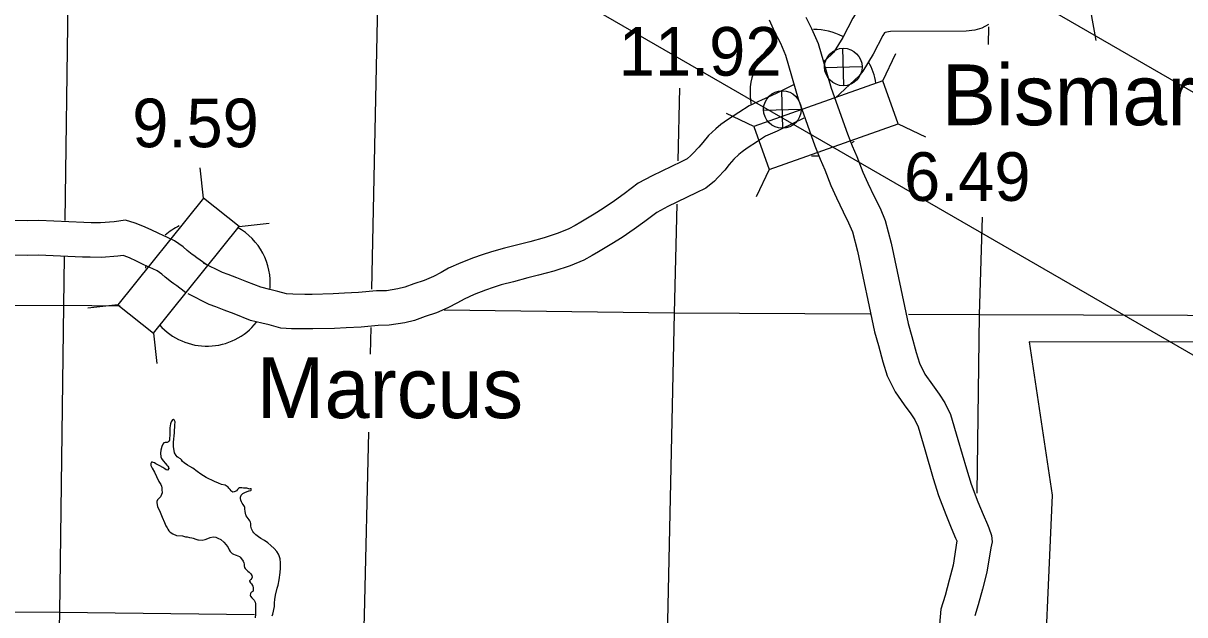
# Model space of a CAD drawing. Extents: x 369523 to 838377, y 495025 to 936819.
# Drawn here: x 538589 to 558774, y 838711 to 848990 of the extents above; entities that cross this region are included whole.
import ezdxf

# ---------------------------------------------------------------- set-up
doc = ezdxf.new("R2010")
doc.units = 0
for name, color, linetype in [('1', 7, 'Continuous'), ('21', 7, 'Continuous'), ('22', 7, 'Continuous'), ('DSN_BRDG_Annotation', 7, 'Continuous'), ('DSN_DRFT_Common-Annotations', 7, 'Continuous'), ('DSN_DRFT_Junk-No-Plot', 7, 'Continuous'), ('Level 1', 7, 'Continuous'), ('Level 10', 7, 'Continuous'), ('Level 15', 7, 'Continuous'), ('Level 21', 7, 'Continuous'), ('Level 22', 7, 'Continuous')]:
    doc.layers.add(name, color=color, linetype=linetype)

msp = doc.modelspace()

# ---------------------------------------------------------------- linework, layer by layer
at = {"layer": '1'}
for centre, start, end in [((552319, 847783), 62.3657, 89.861), ((552319, 847783), 124.8192, 191.4755), ((552319, 847783), 8.6923, 29.1085), ((552319, 847783), 307.8507, 310.2855), ((552319, 847783), 268.1973, 274.3559), ((541782, 844478), 115.8778, 131.2256), ((541782, 844478), 354.8306, 61.0256), ((541782, 844478), 164.7698, 166.6077), ((541782, 844478), 221.4363, 321.5366)]:
    msp.add_arc(centre, 1100, start, end, dxfattribs=at)
at = {"layer": '21'}
for p, q in [((459282, 905322), (715348, 757482)), ((708796, 756692), (471020, 893972))]:
    msp.add_line(p, q, dxfattribs=at)
at = {"layer": '22'}
msp.add_lwpolyline([(556068, 843454), (556468, 840789), (556290, 836748), (556646, 836526), (557312, 836526), (557312, 835105), (562907, 835105), (563174, 835682), (563085, 836615), (563218, 837680), (563707, 838524), (564018, 839146), (564462, 839812), (564728, 840523), (564950, 841100), (565350, 841588), (565439, 841899), (565261, 842121), (563884, 842121), (564195, 842743), (564240, 843143), (564056, 843450)], close=True, dxfattribs=at)
at = {"layer": 'DSN_DRFT_Common-Annotations'}
for p, q in [((552849, 847905), (552834, 848555)), ((552516, 848223), (553167, 848238)), ((551789, 847164), (551774, 847815)), ((551456, 847482), (552107, 847497))]:
    msp.add_line(p, q, dxfattribs=at)
for centre in [(552841, 848230), (551781, 847490)]:
    msp.add_circle(centre, 326, dxfattribs=at)
at = {"layer": 'Level 1'}
for points in [[(555073, 849493), (555022, 849465), (555011, 849462), (554939, 849453), (553589, 849449), (553479, 849424), (553412, 849405), (553303, 849375), (553146, 849280), (553074, 849187), (553004, 849077), (552834, 848744), (552684, 848497), (552671, 848481), (552633, 848446), (552500, 848322)], [(551553, 849047), (551645, 848840), (551746, 848642), (551836, 848435), (552058, 847676), (552348, 846858), (552438, 846628), (552519, 846443), (552626, 846171), (552722, 845955), (552838, 845715), (552933, 845524), (553000, 845366), (553089, 845027), (553383, 843629), (553453, 843388), (553528, 843107), (553603, 842860), (553742, 842584), (553900, 842359), (554013, 842205), (554081, 842100), (554139, 841975), (554254, 841584), (554404, 841076), (554492, 840783), (554620, 840452), (554716, 840220), (554792, 840043), (554808, 840006), (554812, 839993), (554747, 839571), (554680, 839310), (554608, 839047), (554537, 838811), (554510, 838544)], [(552187, 849098), (552289, 848898), (552402, 848639), (552629, 847861), (552910, 847068), (552992, 846858), (553074, 846673), (553179, 846403), (553266, 846208), (553377, 845978), (553478, 845775), (553569, 845562), (553673, 845166), (553966, 843775), (554032, 843549), (554105, 843271), (554162, 843084), (554258, 842893), (554387, 842709), (554508, 842545), (554606, 842391), (554702, 842189), (554830, 841754), (554979, 841248), (555060, 840978), (555177, 840675), (555269, 840453), (555343, 840279), (555368, 840220), (555414, 840086), (555424, 839980), (555401, 839874), (555335, 839450), (555260, 839156), (555185, 838882), (555128, 838693)], [(555362, 848967), (555250, 848905), (555126, 848871), (554975, 848853), (553659, 848849), (553625, 848841), (553569, 848826), (553553, 848822), (553525, 848778), (553358, 848451), (553178, 848155), (553112, 848071), (553039, 848005), (552864, 847842), (552696, 847686)], [(551976, 847921), (551684, 847777), (551521, 847702), (551431, 847656), (551206, 847557), (551022, 847440), (550830, 847314), (550711, 847230), (550624, 847156), (550499, 847038), (550398, 846919), (550328, 846834), (550226, 846724), (550191, 846689), (550125, 846634), (550021, 846584), (549518, 846338), (549274, 846209), (549031, 846024), (548863, 845903), (548668, 845769), (548508, 845671), (548279, 845535), (548178, 845475), (548070, 845416), (547885, 845339), (547639, 845259), (547392, 845193), (547207, 845145), (546954, 845079), (546724, 845018), (546562, 844965), (546413, 844913), (546194, 844829), (545977, 844731), (545851, 844657), (545716, 844589), (545556, 844520), (545378, 844459), (545218, 844402), (545101, 844373), (544900, 844341), (544727, 844339), (544416, 844310), (544170, 844298), (543973, 844286), (543611, 844279), (543484, 844278), (543276, 844280), (543167, 844287), (543014, 844329), (542876, 844363), (542721, 844401), (542473, 844497), (542303, 844563), (542148, 844626), (542053, 844659), (541723, 844823)], [(552154, 847340), (551942, 847235), (551783, 847162), (551690, 847114), (551490, 847026), (551348, 846936), (551167, 846818), (551080, 846756), (551024, 846709), (550935, 846625), (550858, 846534), (550779, 846438), (550660, 846309), (550599, 846247), (550451, 846124), (550281, 846044), (549791, 845804), (549598, 845702), (549389, 845542), (549208, 845412), (548995, 845266), (548817, 845157), (548586, 845020), (548476, 844954), (548330, 844874), (548094, 844776), (547810, 844683), (547544, 844612), (547358, 844564), (547106, 844498), (546894, 844442), (546754, 844397), (546620, 844350), (546426, 844275), (546253, 844197), (546137, 844129), (545970, 844045), (545772, 843960), (545576, 843893), (545390, 843827), (545221, 843785), (544951, 843741), (544758, 843739), (544459, 843711), (544202, 843698), (543996, 843686), (543620, 843679), (543484, 843678), (543252, 843680), (543066, 843693), (542864, 843748), (542733, 843780), (542540, 843827), (542256, 843938), (542082, 844005), (541936, 844064), (541819, 844105), (541456, 844286)], [(541767, 844797), (541662, 844874), (541605, 844914), (541552, 844952), (541524, 844971), (541440, 845038), (541366, 845102), (541217, 845206), (541095, 845265), (540943, 845334), (540813, 845400), (540667, 845464), (540536, 845517), (540365, 845566), (540170, 845537), (539933, 845520), (539767, 845524), (539640, 845527), (538860, 845560), (538669, 845555), (538421, 845562)], [(541412, 844313), (541312, 844386), (541257, 844425), (541206, 844462), (541165, 844490), (541056, 844577), (540998, 844628), (540914, 844686), (540840, 844722), (540683, 844794), (540557, 844857), (540435, 844911), (540341, 844949), (540324, 844953), (540236, 844940), (539947, 844920), (539753, 844925), (539621, 844927), (538856, 844960), (538669, 844954), (538398, 844962)]]:
    msp.add_lwpolyline(points, dxfattribs=at)
at = {"layer": 'Level 10'}
for points in [[(541212, 842098), (541202, 842104), (541196, 842102), (541184, 842096), (541158, 842065), (541146, 842029), (541141, 841995), (541135, 841959), (541135, 841909), (541138, 841843), (541133, 841763), (541129, 841747), (541123, 841727), (541115, 841719), (541101, 841711), (541089, 841706), (541071, 841704), (541057, 841704), (541033, 841698), (541016, 841676), (540998, 841634), (540983, 841573), (540975, 841519), (540980, 841455), (540992, 841425), (541022, 841384), (541062, 841338), (541087, 841312), (541103, 841292), (541111, 841276), (541113, 841268), (541117, 841252), (541095, 841226), (541071, 841228), (541049, 841244), (541017, 841268), (540963, 841299), (540927, 841319), (540893, 841334), (540869, 841350), (540849, 841358), (540833, 841362), (540819, 841360), (540811, 841350), (540805, 841342), (540807, 841304), (540830, 841260), (540870, 841190), (540907, 841116), (540947, 841029), (540982, 840973), (540992, 840945), (540998, 840915), (541000, 840887), (541001, 840831), (540993, 840799), (540972, 840759), (540946, 840731), (540936, 840720), (540920, 840706), (540909, 840678), (540911, 840654), (540923, 840592), (540968, 840493), (541003, 840407), (541043, 840313), (541070, 840257), (541092, 840220), (541104, 840198), (541120, 840168), (541142, 840148), (541189, 840118), (541253, 840091), (541355, 840082), (541408, 840068), (541436, 840067), (541480, 840055), (541518, 840047), (541544, 840040), (541590, 840022), (541622, 840012), (541636, 840012), (541700, 840007), (541752, 840019), (541796, 840036), (541838, 840052), (541887, 840065), (541935, 840059), (541971, 840041), (542023, 840018), (542074, 839974), (542118, 839929), (542150, 839879), (542167, 839841), (542185, 839813), (542207, 839787), (542221, 839774), (542243, 839762), (542273, 839754), (542289, 839748), (542347, 839721)], [(543059, 839521), (543062, 839611), (543052, 839685), (543037, 839737), (543027, 839765), (542999, 839809), (542948, 839862), (542892, 839914), (542840, 839959), (542782, 839999), (542717, 840038), (542675, 840066), (542629, 840100), (542595, 840133), (542579, 840155), (542556, 840203), (542542, 840249), (542544, 840269), (542544, 840287), (542544, 840299), (542538, 840319), (542529, 840341), (542515, 840359), (542497, 840382), (542483, 840408), (542465, 840432), (542457, 840450), (542446, 840508), (542442, 840550), (542442, 840580), (542437, 840594), (542425, 840612), (542413, 840626), (542393, 840652), (542381, 840676), (542371, 840704), (542366, 840732), (542362, 840753), (542374, 840788), (542386, 840800), (542406, 840816), (542451, 840842), (542471, 840849), (542511, 840863), (542515, 840863), (542543, 840873), (542553, 840877), (542557, 840887), (542551, 840897), (542549, 840899), (542531, 840897), (542529, 840895), (542477, 840909), (542417, 840912), (542387, 840916), (542345, 840917), (542329, 840907), (542313, 840887), (542293, 840867), (542270, 840853), (542254, 840847), (542232, 840844), (542214, 840854), (542204, 840866), (542188, 840886), (542165, 840908), (542151, 840926), (542133, 840940), (542117, 840951), (542097, 840961), (542037, 840977), (541981, 841000), (541915, 841024), (541769, 841096), (541674, 841157), (541610, 841203), (541538, 841256), (541486, 841290), (541442, 841309), (541384, 841351), (541359, 841375), (541339, 841401), (541321, 841422), (541281, 841442), (541265, 841458), (541247, 841480), (541220, 841526), (541210, 841565), (541202, 841631), (541199, 841703), (541204, 841766), (541210, 841816), (541217, 841876), (541219, 841916), (541223, 841970), (541224, 842004), (541224, 842024), (541228, 842046), (541228, 842066), (541220, 842086), (541212, 842098)], [(542347, 839721), (542361, 839713), (542385, 839685), (542410, 839643), (542420, 839615), (542426, 839589), (542426, 839561), (542435, 839533), (542447, 839516), (542465, 839496), (542493, 839470), (542517, 839452), (542543, 839420), (542559, 839396), (542566, 839362), (542562, 839346), (542546, 839326), (542536, 839316), (542524, 839298), (542524, 839294), (542539, 839268), (542557, 839250), (542575, 839222), (542577, 839213), (542587, 839173), (542585, 839157), (542586, 839135), (542582, 839118), (542558, 839106), (542546, 839094), (542538, 839080), (542532, 839048), (542539, 839032), (542559, 839008), (542575, 838994), (542603, 838963), (542619, 838929), (542625, 838899), (542626, 838849), (542626, 838803), (542627, 838755), (542625, 838719), (542618, 838659)], [(542917, 838695), (542924, 838719), (542953, 838854), (542957, 838916), (542962, 838976), (542971, 839054), (543000, 839172), (543018, 839225), (543037, 839319), (543052, 839447), (543059, 839521)]]:
    msp.add_lwpolyline(points, dxfattribs=at)
at = {"layer": 'Level 15'}
for points in [[(544796, 855131), (544791, 854626), (544744, 849376), (544743, 849334), (544644, 844368)], [(544630, 843704), (544619, 843240)], [(544589, 841882), (544516, 838700), (544476, 837341)]]:
    msp.add_lwpolyline(points, dxfattribs=at)
at = {"layer": 'Level 21'}
for p, q in [((557135, 849208), (557227, 848688)), ((553526, 847989), (553752, 848466)), ((551287, 847194), (550810, 847421)), ((553791, 847243), (554267, 847016)), ((541720, 845952), (541662, 846476)), ((551552, 846447), (551325, 845971)), ((542339, 845457), (542863, 845515)), ((540236, 844097), (539711, 844038)), ((540854, 843602), (540912, 843077))]:
    msp.add_line(p, q, dxfattribs=at)
for points in [[(553526, 847989), (551287, 847194), (551552, 846447), (553791, 847243)], [(540854, 843602), (542339, 845457), (541720, 845952), (540236, 844097)]]:
    msp.add_lwpolyline(points, close=True, dxfattribs=at)
at = {"layer": 'Level 22'}
for points in [[(539446, 854681), (539364, 849375), (539312, 845563)], [(555365, 848926), (555355, 848620)], [(549996, 847859), (549965, 846599)], [(549946, 845845), (549900, 843950), (549786, 838600), (549692, 833320), (549608, 830515)], [(555255, 845621), (555199, 843924), (555161, 840825)], [(539303, 844930), (539291, 844084), (539217, 838752), (539128, 834550)], [(540275, 844072), (539291, 844084), (534023, 844074), (528732, 844101)], [(553305, 843934), (549900, 843950), (545905, 844002)], [(571167, 843790), (565865, 843871), (560636, 843904), (555199, 843924), (553971, 843930)], [(542607, 838712), (539217, 838752), (533936, 838766), (529383, 838808)]]:
    msp.add_lwpolyline(points, dxfattribs=at)

# ---------------------------------------------------------------- texts
at = {"layer": '1'}
for s, p in [('Bismarck', (554550, 847218)), ('Marcus', (542647, 842128))]:
    msp.add_text(s, height=1056, dxfattribs=at).set_placement(p)
at = {"layer": 'DSN_BRDG_Annotation'}
msp.add_text('11.92', height=844.8, dxfattribs=at).set_placement((548938, 848079))
at = {"layer": 'DSN_DRFT_Junk-No-Plot'}
for s, p in [('9.59', (540484, 846835)), ('6.49', (553895, 845903))]:
    msp.add_text(s, height=844.8, dxfattribs=at).set_placement(p)

doc.saveas('drawing.dxf')
